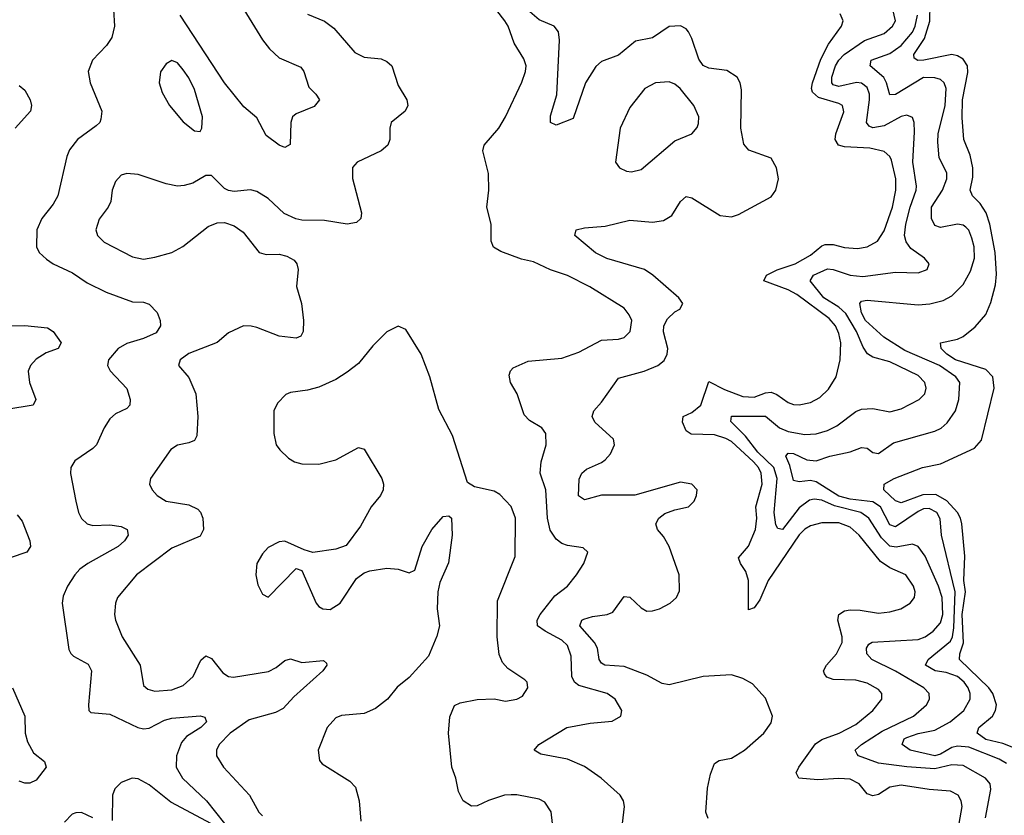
# Model space of a CAD drawing. Header units: inches. Extents: x 1843162 to 1959474, y 907081 to 1016326.
# Tile 303 of 656: x 1930471 to 1933955, y 921739 to 924553. Entities that reach past the tile are written whole.
import ezdxf

# ---------------------------------------------------------------- set-up
doc = ezdxf.new("R2010")
doc.units = ezdxf.units.IN
doc.header["$MEASUREMENT"] = 0
doc.layers.add('B9932', color=7, linetype='Continuous')

msp = doc.modelspace()

# ---------------------------------------------------------------- linework, layer by layer
at = {"layer": 'B9932', "color": 5}
for points, elevation in [([(1930800.3, 924650), (1930806.8, 924530), (1930796.9, 924490), (1930777.9, 924462.1), (1930728.9, 924410), (1930714.2, 924370), (1930720.6, 924330), (1930762, 924230), (1930758.8, 924201.2), (1930754.6, 924190), (1930741.8, 924178.2), (1930676.2, 924130), (1930647.3, 924092.7), (1930638.4, 924070), (1930606.6, 923930), (1930590, 923901.4), (1930549.3, 923850), (1930532.4, 923810), (1930531.1, 923750), (1930540.7, 923730), (1930565.9, 923705.9), (1930589.7, 923689.7), (1930658.3, 923658.3), (1930710, 923623.2), (1930777, 923590), (1930870, 923555.5), (1930910, 923554.3), (1930930, 923547), (1930957.2, 923517.2), (1930968.2, 923490), (1930969.3, 923470), (1930954.5, 923445.5), (1930910, 923425.4), (1930850, 923408.3), (1930820.2, 923390), (1930785.1, 923350), (1930782.3, 923330), (1930791.5, 923311.5), (1930850, 923248.7), (1930862.3, 923210), (1930860.8, 923190), (1930850, 923178.5), (1930810, 923159.1), (1930790, 923141.4), (1930770.2, 923110), (1930742.7, 923050), (1930730, 923036.2), (1930666.7, 922993.3), (1930652.4, 922970), (1930651.2, 922948.8), (1930669.5, 922850), (1930679.8, 922810), (1930690, 922789.2), (1930709.7, 922769.7), (1930730, 922763.9), (1930790, 922766.8), (1930830, 922760.7), (1930852.2, 922750), (1930855.6, 922730), (1930841.8, 922710), (1930819.7, 922690), (1930711.9, 922630), (1930684.6, 922610), (1930666, 922590), (1930640.9, 922550), (1930625.4, 922514.6), (1930621.2, 922490), (1930645.7, 922325.7), (1930651.8, 922311.8), (1930662.3, 922302.3), (1930714.1, 922274.1), (1930725.5, 922250), (1930714.4, 922130), (1930715.8, 922110), (1930722.7, 922102.7), (1930790, 922096.6), (1930888.9, 922050), (1930910, 922045.4), (1930930, 922047.4), (1930984.2, 922075.8), (1931010, 922082.5), (1931110, 922091), (1931126.7, 922086.7), (1931132.9, 922070), (1931112.3, 922050), (1931061.6, 922018.4), (1931043.7, 921996.3), (1931025.9, 921950), (1931024.9, 921910), (1931047.8, 921870), (1931132.4, 921790), (1931195.5, 921710)], 620), ([(1932604.1, 921710), (1932611.9, 921770), (1932607.5, 921790), (1932596.3, 921810), (1932528.4, 921870), (1932470, 921911.3), (1932410, 921938), (1932315.3, 921955.3), (1932291.8, 921970), (1932308.5, 921990), (1932406.9, 922050), (1932490, 922065.5), (1932567.5, 922072.5), (1932598, 922090), (1932602, 922110), (1932578.4, 922150), (1932549.8, 922169.8), (1932450, 922198), (1932434.2, 922210), (1932424.5, 922230), (1932422.3, 922302.3), (1932410, 922339.8), (1932390, 922358.4), (1932330.8, 922390), (1932303.7, 922410), (1932302.5, 922430), (1932312.7, 922450), (1932365, 922515), (1932409.7, 922550), (1932442, 922590), (1932467.8, 922630), (1932481.2, 922670), (1932464.8, 922684.8), (1932410, 922693.3), (1932390, 922700.9), (1932370, 922716), (1932348.3, 922748.3), (1932338.4, 922790), (1932332.5, 922890), (1932312.5, 922950), (1932316, 922990), (1932334.5, 923050), (1932333, 923090), (1932318.4, 923110), (1932275.5, 923135.5), (1932256.2, 923156.2), (1932231.8, 923230), (1932208.5, 923270), (1932203.7, 923296.3), (1932208.6, 923311.4), (1932218, 923322), (1932270, 923346), (1932390, 923356.5), (1932450, 923377.8), (1932530, 923419.7), (1932590, 923423.5), (1932610, 923429.1), (1932630.9, 923450), (1932636.8, 923490), (1932628.2, 923510), (1932610, 923532.8), (1932488.9, 923608.9), (1932410, 923648.9), (1932350, 923668.2), (1932290, 923696.8), (1932246.6, 923706.6), (1932173.4, 923733.4), (1932148.4, 923748.4), (1932139.2, 923770), (1932139.7, 923830), (1932123.9, 923890), (1932131.9, 923950), (1932129.8, 924009.8), (1932110.7, 924090), (1932115.3, 924110), (1932166.4, 924170), (1932190, 924210.4), (1932248, 924332), (1932261.1, 924370), (1932263.1, 924390), (1932255.5, 924415.5), (1932220.7, 924470), (1932199.8, 924530), (1932188.2, 924550), (1932111.8, 924650)], 640), ([(1933995.4, 921975.4), (1933950, 921993.4), (1933890, 922006.9), (1933859.6, 922030), (1933864.9, 922050), (1933913.1, 922090), (1933924.7, 922110), (1933927.4, 922130), (1933915, 922170), (1933900.8, 922190), (1933796.9, 922290), (1933798.4, 922310), (1933810.8, 922349.2), (1933806.7, 922450), (1933818, 922530), (1933812.2, 922570), (1933815.3, 922655.3), (1933804.5, 922770), (1933800.8, 922790), (1933789.9, 922810), (1933751.6, 922851.6), (1933713.6, 922873.6), (1933666.9, 922873.1), (1933590, 922844.9), (1933570, 922851.3), (1933529.1, 922890), (1933529.7, 922910), (1933565.7, 922930), (1933665.6, 922970), (1933730, 922982.9), (1933850, 923037.8), (1933874.1, 923065.9), (1933919.4, 923250), (1933914.8, 923290), (1933890, 923316.6), (1933783, 923350), (1933752.4, 923370), (1933732.2, 923390), (1933729.5, 923410), (1933790, 923423.5), (1933810, 923433.4), (1933852.7, 923467.3), (1933889.9, 923510.1), (1933907.2, 923552.8), (1933924.6, 923615.4), (1933927.2, 923652.8), (1933922.9, 923730), (1933904, 923830), (1933891, 923870), (1933870, 923903), (1933842.5, 923930), (1933834.6, 923950), (1933843.6, 923996.4), (1933843.8, 924030), (1933834.1, 924074.1), (1933812, 924130), (1933806, 924206), (1933807.7, 924270), (1933826.3, 924366.3), (1933825.1, 924390), (1933810, 924414.2), (1933790, 924425.8), (1933770, 924429.9), (1933670.7, 924410.7), (1933649.2, 924409.2), (1933636.9, 924416.9), (1933635.3, 924430), (1933672.6, 924487.4), (1933692.1, 924547.9), (1933692.6, 924610)], 520), ([(1931490, 924573.1), (1931550, 924547.9), (1931582.9, 924522.9), (1931657.8, 924437.8), (1931690, 924420.8), (1931750, 924414.9), (1931770, 924406), (1931788.7, 924390), (1931810, 924320.5), (1931841.1, 924270), (1931845.1, 924250), (1931835, 924230), (1931785.7, 924190), (1931780.9, 924170), (1931780.9, 924130), (1931773.4, 924110), (1931750.2, 924089.8), (1931664.9, 924050), (1931649, 924031), (1931648.7, 923991.3), (1931680.3, 923870), (1931678, 923850), (1931663.6, 923836.4), (1931630.2, 923829.8), (1931550, 923842.8), (1931470, 923843.9), (1931448.7, 923848.7), (1931407.4, 923867.4), (1931350, 923920.5), (1931310, 923945.6), (1931288.3, 923951.7), (1931230, 923945.2), (1931210, 923949), (1931196, 923956), (1931150, 924002), (1931130, 924002), (1931084.4, 923975.6), (1931053.5, 923966.5), (1931030, 923965.1), (1930990, 923973.3), (1930890, 924005.3), (1930850.3, 924009.7), (1930830, 924003), (1930810, 923980.9), (1930799, 923950), (1930794, 923910), (1930784.6, 923890), (1930752.7, 923847.3), (1930740.3, 923810), (1930746.5, 923790), (1930770, 923766.9), (1930870, 923715), (1930910, 923706.7), (1930950, 923712.9), (1931010, 923730.2), (1931049, 923751), (1931138.6, 923821.4), (1931170, 923834.4), (1931195.8, 923835.8), (1931230, 923824.4), (1931261.8, 923801.8), (1931318.8, 923730), (1931343.4, 923723.4), (1931390, 923724.2), (1931416.9, 923716.9), (1931443.1, 923703.1), (1931452.2, 923690), (1931456.9, 923670), (1931450.3, 923610), (1931468, 923550), (1931475.2, 923490), (1931474.3, 923450), (1931465.8, 923434.2), (1931450, 923427.4), (1931390, 923434.2), (1931310, 923464.4), (1931290, 923469.9), (1931262.8, 923470), (1931210, 923445.3), (1931170, 923411.8), (1931070, 923373.1), (1931039.3, 923350), (1931033.4, 923330), (1931070, 923288), (1931094.6, 923230), (1931102, 923150), (1931098, 923082), (1931090, 923065.1), (1931070, 923056.3), (1931030, 923048.2), (1931006.7, 923033.3), (1930934.4, 922930), (1930930.4, 922910), (1930939.5, 922890), (1930958.3, 922870), (1930990, 922850.2), (1931070, 922837.3), (1931102, 922822), (1931111.2, 922811.2), (1931119, 922790), (1931121.8, 922750), (1931110, 922726.6), (1931010, 922684.1), (1930884.4, 922590), (1930817.3, 922510), (1930810.2, 922490), (1930806.9, 922450), (1930810.2, 922430), (1930834.4, 922370), (1930898, 922270), (1930910, 922198.8), (1930925.3, 922185.3), (1930950, 922178.3), (1931010, 922183.2), (1931050, 922198.6), (1931084.8, 922230), (1931112.3, 922287.7), (1931130, 922303.6), (1931150, 922293.4), (1931190, 922243.5), (1931210, 922230.2), (1931228.3, 922228.3), (1931351.9, 922248.1), (1931378.5, 922261.5), (1931410, 922287.2), (1931430, 922293.2), (1931470, 922280.1), (1931546.7, 922286.7), (1931556.9, 922276.9), (1931558, 922270), (1931544.2, 922250), (1931441.7, 922158.3), (1931403.2, 922116.8), (1931376.7, 922103.3), (1931282.9, 922077.1), (1931216.6, 922030), (1931177.7, 921990), (1931168.2, 921970), (1931167.2, 921950), (1931192.3, 921910), (1931285, 921810), (1931317.4, 921750), (1931330, 921737.4)], 640), ([(1931264.8, 924590), (1931330, 924482), (1931355.2, 924450), (1931390, 924418.9), (1931466.1, 924386.1), (1931476.5, 924370), (1931494.4, 924314.4), (1931519.5, 924290), (1931531.8, 924270), (1931513.5, 924246.5), (1931450, 924220.2), (1931437.2, 924210), (1931430.2, 924190), (1931428, 924112), (1931410, 924101.1), (1931390, 924109.3), (1931343.7, 924143.8), (1931310, 924206.2), (1931264.9, 924244.9), (1931196.1, 924330), (1931039.2, 924570)], 620), ([(1932907.4, 921727.4), (1932899, 921750), (1932905.1, 921834.9), (1932915.3, 921884.7), (1932930, 921922.6), (1932946.4, 921933.6), (1932990, 921941.6), (1933036, 921970), (1933104.7, 922030), (1933130, 922066), (1933134.6, 922090), (1933110, 922153.5), (1933064.4, 922204.4), (1933030, 922223.7), (1932990, 922236.1), (1932890, 922229.9), (1932770, 922200.8), (1932745.1, 922205.1), (1932690, 922235.2), (1932610, 922265.2), (1932542.4, 922270), (1932530, 922277.6), (1932522, 922290), (1932515.7, 922330), (1932505.7, 922350), (1932453, 922410), (1932460.4, 922430), (1932467, 922433), (1932497.7, 922442.3), (1932550.4, 922449.6), (1932570, 922457.8), (1932610, 922513.4), (1932630, 922510.9), (1932670, 922473), (1932690, 922461.8), (1932710, 922462.3), (1932734.7, 922470), (1932772.8, 922490), (1932795.6, 922510), (1932806.2, 922533.8), (1932804.8, 922590), (1932769.4, 922690), (1932750, 922725.4), (1932728.5, 922750), (1932722.6, 922770), (1932732.6, 922790), (1932753.7, 922806.3), (1932790, 922820.1), (1932837.6, 922830), (1932858, 922850), (1932866.6, 922870), (1932868, 922890), (1932849.3, 922910), (1932810, 922917.3), (1932648.5, 922871.5), (1932530, 922871.8), (1932470, 922855.6), (1932448.9, 922868.9), (1932451.5, 922928.5), (1932460.2, 922950), (1932476.7, 922963.3), (1932530, 922987.1), (1932542.9, 922997.1), (1932561.8, 923018.2), (1932576.2, 923050), (1932572.4, 923070), (1932505.9, 923130), (1932496.5, 923150), (1932502.9, 923170), (1932530, 923200.2), (1932590, 923286), (1932680.9, 923310), (1932728.9, 923330), (1932751.5, 923348.5), (1932762.2, 923370), (1932764.8, 923390), (1932749.9, 923449.9), (1932751, 923470), (1932764.1, 923495.9), (1932790, 923520.6), (1932806.9, 923530), (1932817.4, 923550), (1932803.1, 923570), (1932711.4, 923650), (1932682.4, 923670), (1932548.8, 923708.8), (1932508.6, 923728.6), (1932435.1, 923790), (1932440.9, 923810), (1932470, 923817.1), (1932543.5, 923823.5), (1932630, 923843.9), (1932710, 923836.8), (1932750, 923843.7), (1932778.9, 923861.1), (1932810, 923910.3), (1932830, 923927.9), (1932850, 923923.2), (1932950, 923860.6), (1932990, 923856), (1933015.1, 923864.9), (1933130, 923926.9), (1933147, 923950), (1933156.2, 923990), (1933149.8, 924030), (1933130, 924063.5), (1933051.8, 924091.8), (1933033.2, 924113.2), (1933023.2, 924170), (1933025, 924305), (1933020.9, 924330), (1933010, 924349.6), (1932973.7, 924373.7), (1932910, 924382.4), (1932890, 924391.7), (1932873.9, 924413.9), (1932850, 924487.1), (1932837.9, 924510), (1932830, 924521.2), (1932810, 924531.9), (1932770, 924529), (1932710, 924489.8), (1932650, 924477.7), (1932590, 924427.9), (1932530, 924405.8), (1932510, 924387.6), (1932473.6, 924330), (1932430, 924203.5), (1932370, 924180.4), (1932349.9, 924189.9), (1932350, 924213.4), (1932372.1, 924287.9), (1932381.2, 924481.2), (1932377.8, 924510), (1932362.2, 924530), (1932310, 924553.1), (1932267.9, 924587.9)], 620), ([(1933792.1, 921690), (1933805.9, 921770), (1933802.2, 921790), (1933791.6, 921810), (1933764.6, 921824.6), (1933690, 921830.8), (1933590, 921846.2), (1933550, 921838.8), (1933510, 921812.6), (1933490, 921807.8), (1933470, 921815.4), (1933442, 921850), (1933410, 921867), (1933370, 921869.9), (1933295.8, 921864.2), (1933228, 921870), (1933218.7, 921890), (1933227.8, 921910), (1933287.7, 921992.3), (1933310, 922007.3), (1933371.4, 922030), (1933430, 922060.6), (1933489.8, 922110), (1933521.8, 922150), (1933521.8, 922170), (1933510, 922183.9), (1933470, 922206.6), (1933430, 922216.9), (1933350, 922219.9), (1933327.8, 922227.8), (1933319.6, 922239.6), (1933315.4, 922250), (1933325.8, 922270), (1933361.9, 922310), (1933381.3, 922350), (1933381.5, 922370), (1933366.8, 922430), (1933369.9, 922450), (1933390, 922462.2), (1933410, 922465.9), (1933445.1, 922465.1), (1933510, 922454.8), (1933550, 922458.4), (1933589.6, 922470), (1933621.7, 922490), (1933637.2, 922510), (1933639.8, 922530), (1933634.5, 922550), (1933606.8, 922590), (1933550, 922614.7), (1933517.5, 922637.5), (1933441.7, 922730), (1933410, 922758.8), (1933370, 922773.8), (1933310, 922773.2), (1933270, 922762.6), (1933250, 922751.3), (1933230, 922731.4), (1933120.1, 922570), (1933090, 922501.1), (1933070, 922472.8), (1933050, 922466), (1933049.9, 922570), (1933041.2, 922601.2), (1933022.1, 922630), (1933015, 922650), (1933050, 922691.6), (1933074.9, 922750), (1933079.9, 922790), (1933076, 922830), (1933099.1, 922910), (1933094.9, 922950), (1933085.3, 922970), (1933067.6, 922990), (1932990, 923061.3), (1932970, 923072.6), (1932930, 923084.8), (1932847.1, 923087.1), (1932830, 923098.9), (1932816.8, 923130), (1932818.9, 923150), (1932850, 923164.5), (1932881.6, 923190), (1932910, 923274), (1932965.1, 923245.1), (1933030, 923220.1), (1933070, 923218.2), (1933110, 923233.9), (1933130, 923235.5), (1933150, 923228.2), (1933190, 923198.9), (1933210, 923192.5), (1933230, 923191.4), (1933270, 923199.1), (1933303, 923217), (1933333.6, 923246.4), (1933360.2, 923290), (1933374, 923350), (1933377.3, 923410), (1933370, 923443.9), (1933358.2, 923470), (1933336, 923496), (1933221.6, 923581.6), (1933190, 923598.3), (1933104, 923630), (1933113.7, 923650), (1933151.2, 923668.8), (1933215, 923690), (1933270, 923720.6), (1933310, 923753.9), (1933321.8, 923758.2), (1933350, 923758.5), (1933390, 923747.5), (1933435.8, 923744.2), (1933470, 923750.1), (1933506.8, 923770), (1933530, 923806.5), (1933559.3, 923890), (1933572.1, 923950), (1933571.3, 923990), (1933556.2, 924056.2), (1933549.9, 924069.9), (1933530, 924086.7), (1933479.2, 924099.2), (1933390, 924103.4), (1933368.2, 924110), (1933356.4, 924130), (1933358.8, 924150), (1933387.8, 924227.8), (1933382.6, 924250), (1933370, 924257.4), (1933298, 924278), (1933276.8, 924296.8), (1933272.9, 924310), (1933276.4, 924330), (1933306.1, 924413.9), (1933333.1, 924466.9), (1933378.8, 924530), (1933384.7, 924550), (1933374.5, 924574.5)], 580), ([(1933889.1, 921730), (1933907.7, 921830), (1933905, 921850), (1933889, 921870), (1933810, 921915), (1933770, 921918.3), (1933710, 921903.2), (1933610, 921910.5), (1933510, 921923.6), (1933438.9, 921950), (1933435.2, 921955.2), (1933427.7, 921970), (1933449.8, 921990), (1933523.3, 922036.7), (1933633.7, 922090), (1933680.3, 922130), (1933690.8, 922150), (1933689, 922170), (1933670.7, 922190), (1933570, 922248.9), (1933487.2, 922290), (1933468.5, 922310), (1933468.1, 922330), (1933475.7, 922344.3), (1933487.9, 922352.1), (1933650, 922361.6), (1933674.8, 922370), (1933704.1, 922390), (1933730, 922419.7), (1933737.6, 922450), (1933735.3, 922510), (1933722.9, 922550), (1933675.9, 922655.9), (1933650, 922689.8), (1933630, 922698.5), (1933572.8, 922687.2), (1933550, 922691.6), (1933520.7, 922720.7), (1933476, 922790), (1933447.5, 922810), (1933354.3, 922834.3), (1933310, 922854), (1933282.1, 922857.9), (1933266.5, 922853.5), (1933230, 922826.3), (1933170, 922750.6), (1933153.5, 922753.5), (1933147.2, 922767.2), (1933140.7, 922810), (1933151.1, 922930), (1933140.3, 922970), (1933083.8, 923023.8), (1933039.9, 923079.9), (1932988, 923132), (1932990, 923150.7), (1933110, 923151), (1933159.4, 923110), (1933190, 923096.3), (1933250, 923086.5), (1933290, 923089.1), (1933330, 923100.4), (1933362.8, 923117.2), (1933430, 923167.8), (1933450, 923175.3), (1933490, 923177.6), (1933550, 923166.7), (1933590, 923176.6), (1933654.2, 923210), (1933674, 923230), (1933679, 923250), (1933674.6, 923270), (1933650, 923294.4), (1933550, 923342.7), (1933490, 923359.6), (1933471.2, 923371.2), (1933455.7, 923395.7), (1933432.6, 923450), (1933394.1, 923514.1), (1933370, 923536.1), (1933316.2, 923570), (1933268.6, 923630), (1933279.9, 923650), (1933330, 923671.9), (1933350, 923670.4), (1933410, 923649.3), (1933454.7, 923645.3), (1933570, 923660.1), (1933650, 923657.8), (1933682.4, 923670), (1933689.7, 923690), (1933673, 923710), (1933624.6, 923744.6), (1933608.1, 923768.1), (1933602.1, 923790), (1933607.1, 923830), (1933621.9, 923890), (1933643.9, 923950), (1933644.9, 923964.9), (1933631.5, 924050), (1933637.2, 924157.2), (1933636, 924190), (1933630, 924207.3), (1933610, 924215.4), (1933590, 924211.2), (1933530, 924178.3), (1933490, 924170.5), (1933476.9, 924176.9), (1933467.9, 924190), (1933478.9, 924270), (1933478.6, 924290), (1933470, 924313.5), (1933450, 924328.9), (1933431.8, 924331.8), (1933370, 924317.1), (1933350, 924323.4), (1933344.6, 924330), (1933345.5, 924350), (1933358.6, 924390), (1933370, 924410.6), (1933389.1, 924430.9), (1933460.7, 924479.3), (1933530, 924505), (1933559.9, 924530), (1933570.5, 924550), (1933561.1, 924590)], 560), ([(1933962.9, 921922.9), (1933937.7, 921937.7), (1933830, 921979.9), (1933790, 921984.1), (1933770, 921978.7), (1933730, 921955.4), (1933710, 921949.5), (1933622.7, 921970), (1933593.5, 921990), (1933601.4, 922010), (1933610, 922014.8), (1933650, 922028.2), (1933710, 922040.6), (1933763.9, 922070), (1933812.5, 922110), (1933834.3, 922150), (1933834.6, 922170), (1933827.3, 922190), (1933813.4, 922210), (1933790, 922229.9), (1933750, 922244.4), (1933710.7, 922250.7), (1933676.2, 922270), (1933685.8, 922290), (1933764.6, 922355.4), (1933772.1, 922370), (1933777.1, 922402.9), (1933781.9, 922530), (1933733.3, 922730), (1933728.1, 922788.1), (1933716.2, 922810), (1933690, 922824), (1933670, 922823.3), (1933650, 922814.2), (1933570, 922759.2), (1933550, 922766.2), (1933517, 922830), (1933490, 922847.9), (1933410, 922856.9), (1933370, 922868.2), (1933290, 922919.1), (1933270, 922923.5), (1933230, 922918.4), (1933210, 922923.5), (1933196.5, 922976.5), (1933181.8, 923010), (1933190, 923020.2), (1933210, 923019.3), (1933256.7, 922996.7), (1933290, 922992.9), (1933338, 923010), (1933410, 923025.2), (1933450, 923040.5), (1933470, 923037.5), (1933490, 923022.8), (1933510, 923018.8), (1933563.3, 923056.7), (1933710, 923097.8), (1933731.5, 923108.5), (1933752.8, 923127.2), (1933782.4, 923170), (1933794.9, 923210), (1933798.3, 923270), (1933784.1, 923290), (1933726.4, 923330), (1933603.3, 923383.3), (1933529.3, 923430), (1933464.5, 923490), (1933450, 923516.8), (1933444.4, 923550), (1933450, 923558.4), (1933470, 923561.9), (1933650, 923544.8), (1933691.3, 923548.7), (1933739.3, 923560.7), (1933770, 923576.8), (1933810, 923616.9), (1933836.2, 923663.8), (1933849.5, 923710), (1933848.2, 923750), (1933840.6, 923780.6), (1933830, 923808.7), (1933819.5, 923819.5), (1933810, 923827), (1933790, 923829.9), (1933730, 923817.9), (1933710, 923825.8), (1933698.1, 923850), (1933698.2, 923890), (1933736.4, 923950), (1933752.5, 923990), (1933752.2, 924012.2), (1933725.4, 924065.4), (1933719.8, 924119.8), (1933721.4, 924150), (1933746.4, 924250), (1933749.5, 924309.5), (1933742.7, 924330), (1933730, 924341.5), (1933710, 924347.8), (1933670, 924348.9), (1933570, 924289.1), (1933550, 924288.1), (1933538.9, 924330), (1933528.9, 924348.9), (1933480.7, 924390), (1933484.8, 924410), (1933550, 924434.1), (1933590, 924462.5), (1933630, 924509.2), (1933640.1, 924530), (1933648.3, 924570)], 540), ([(1930470, 924320.9), (1930490, 924304.3), (1930508, 924270), (1930513.2, 924250), (1930509.6, 924230), (1930454.9, 924170)], 580), ([(1930390, 923470.1), (1930490, 923471.4), (1930570, 923464), (1930590.1, 923450.1), (1930618.2, 923410), (1930607.6, 923390), (1930564.6, 923375.4), (1930530, 923352.2), (1930510.1, 923330), (1930501, 923310), (1930506.6, 923270), (1930527.9, 923210), (1930519.1, 923190), (1930425.4, 923174.6)], 580), ([(1932356.9, 921710), (1932351.5, 921751.5), (1932330, 921785.2), (1932310, 921796.2), (1932230, 921812.1), (1932210, 921812.1), (1932186.8, 921810), (1932130, 921792), (1932090, 921773), (1932070, 921771.5), (1932040.7, 921790), (1932023.7, 921823.7), (1932014.7, 921870), (1932000.9, 921910), (1931988.7, 922030), (1931992.9, 922087.1), (1932010, 922127.7), (1932030, 922137.1), (1932090, 922148.4), (1932150, 922150.8), (1932190, 922142.8), (1932230, 922150.6), (1932250, 922160.5), (1932269.5, 922190), (1932266.6, 922210), (1932258.6, 922218.6), (1932198.9, 922258.9), (1932179.4, 922279.4), (1932167.6, 922307.6), (1932160.3, 922370), (1932162.6, 922497.4), (1932224.8, 922655.2), (1932225.5, 922790), (1932210, 922831.2), (1932170, 922874.3), (1932150, 922886.3), (1932080.7, 922900.7), (1932056, 922916), (1932002.8, 923082.8), (1931954.5, 923174.5), (1931922.9, 923290), (1931892.3, 923370), (1931838, 923458), (1931810, 923469), (1931770, 923449), (1931720.6, 923399.4), (1931670, 923337.6), (1931630, 923306.6), (1931590, 923281.3), (1931530, 923254), (1931490, 923242.9), (1931430, 923234.5), (1931412.5, 923227.5), (1931383.1, 923196.9), (1931370.4, 923169.6), (1931370.3, 923090), (1931378.7, 923050), (1931391.4, 923031.4), (1931422.4, 923002.4), (1931444, 922990), (1931470, 922982.4), (1931530, 922980.7), (1931590, 922996.9), (1931670, 923040.5), (1931690, 923034), (1931752.7, 922930), (1931758.4, 922910), (1931757.6, 922890), (1931748.2, 922870), (1931715.5, 922830), (1931677.5, 922762.5), (1931626, 922694), (1931590, 922680.9), (1931509, 922669), (1931478, 922678), (1931410, 922709), (1931390, 922706), (1931350, 922686.6), (1931330, 922663.7), (1931310.4, 922630), (1931306.4, 922590), (1931314.4, 922554.4), (1931330, 922522), (1931350, 922511), (1931450, 922612), (1931470, 922604.7), (1931520.3, 922490), (1931530, 922477.6), (1931544, 922470), (1931570, 922467.4), (1931605.6, 922490), (1931663.3, 922576.7), (1931690, 922596.3), (1931710, 922603.8), (1931770, 922613), (1931810, 922610.4), (1931850, 922597.3), (1931870, 922606), (1931895.6, 922690), (1931929.6, 922750), (1931970, 922796.3), (1931990, 922798.8), (1931998.8, 922790), (1932002, 922730), (1931988.1, 922631.9), (1931957.5, 922562.5), (1931950.4, 922530), (1931948.8, 922470), (1931956.9, 922410), (1931947.3, 922372.7), (1931918.3, 922301.7), (1931850, 922226.6), (1931807.3, 922192.7), (1931772.7, 922150), (1931730, 922116.9), (1931690, 922099.7), (1931610, 922091.8), (1931590, 922083.7), (1931559.5, 922050), (1931527.7, 921970), (1931532.5, 921932.5), (1931541.4, 921921.4), (1931639.7, 921859.7), (1931659, 921839), (1931673.1, 921790), (1931679, 921719)], 660), ([(1930461.8, 922801.8), (1930479.8, 922779.8), (1930506.8, 922710), (1930510.1, 922690), (1930497.1, 922670), (1930437.8, 922650)], 580), ([(1930446, 922190), (1930489.1, 922090), (1930490.1, 922030), (1930499.3, 921999.3), (1930520.2, 921960.2), (1930558.8, 921930), (1930565.4, 921910), (1930530, 921863.9), (1930507.6, 921852.4), (1930490, 921852.5), (1930470, 921860.3)], 580), ([(1931150, 921709.6), (1931005.9, 921785.9), (1930930, 921846.9), (1930890, 921868.1), (1930869.4, 921870.6), (1930830, 921855.3), (1930807.7, 921832.3), (1930799.6, 921810), (1930799.1, 921720.9)], 620), ([(1930730.5, 921730.5), (1930690, 921748.8), (1930670, 921748.5), (1930656.9, 921743.1), (1930630, 921715)], 620)]:
    msp.add_lwpolyline(points, dxfattribs=dict(at, elevation=elevation))
at = {"layer": 'B9932', "color": 5, "elevation": 640}
for points in [[(1931010, 924409.6), (1930990, 924397.6), (1930970, 924369), (1930964.9, 924330), (1930975.4, 924295.4), (1931001.3, 924250), (1931050, 924192.7), (1931090, 924160.7), (1931110, 924158), (1931116, 924170), (1931117.6, 924210), (1931090, 924306.6), (1931070, 924347.6), (1931050, 924376.2), (1931030, 924400.7)], [(1932770, 924333.5), (1932721, 924330), (1932683.7, 924310), (1932630, 924242.9), (1932596, 924170), (1932579.1, 924050), (1932594, 924030), (1932618, 924018), (1932635.8, 924015.8), (1932670, 924023.1), (1932790, 924125), (1932849.7, 924150.3), (1932868, 924172), (1932873.7, 924186.3), (1932874, 924210), (1932856.9, 924250), (1932808, 924310), (1932790, 924325.4)]]:
    msp.add_lwpolyline(points, close=True, dxfattribs=at)

doc.saveas('drawing.dxf')
